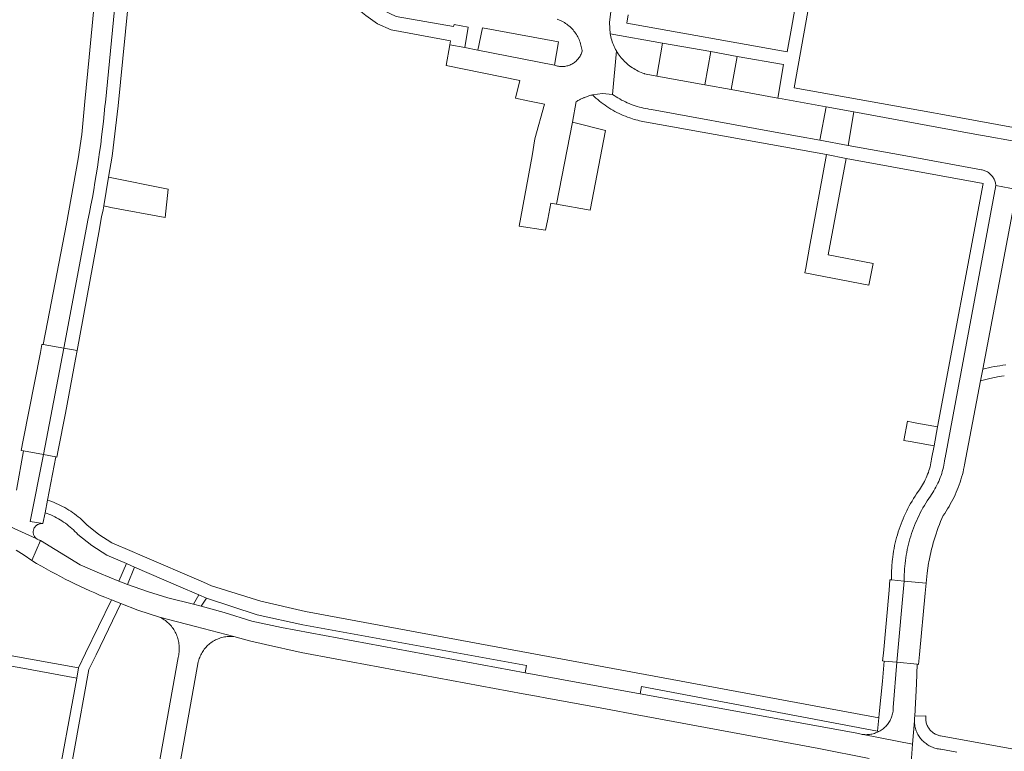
# Model space of a CAD drawing. Extents: x 146402 to 164798, y 455483 to 464134.
# Tile 307 of 575: x 158214 to 158359, y 460060 to 460168. Entities that reach past the tile are written whole.
import ezdxf

# ---------------------------------------------------------------- set-up
doc = ezdxf.new("R2010")
doc.units = 0
doc.header["$LTSCALE"] = 0.2
for name, color, linetype, lineweight in [('B-XX-VH-VERHARDING_ASFALT-GV', 252, 'CONTINUOUS', 18), ('B-XX-VH-VERHARDING_BETONSTRAATSTEEN-GV', 252, 'CONTINUOUS', 18), ('B-XX-VH-VERHARDING_TEGEL-GV', 252, 'CONTINUOUS', 18)]:
    doc.layers.add(name, color=color, linetype=linetype, lineweight=lineweight)

msp = doc.modelspace()

# ---------------------------------------------------------------- linework, layer by layer
at = {"layer": 'B-XX-VH-VERHARDING_ASFALT-GV'}
for points in [[(158225.39, 460176.94), (158224.01, 460162.525), (158223.38, 460155.94), (158222.92, 460151.096), (158222.4, 460147.5), (158220.69, 460137.92), (158217.885, 460123.395), (158217.246, 460120.084), (158220.284, 460119.554), (158223.605, 460137.35), (158223.835, 460138.459), (158224.058, 460139.57), (158224.273, 460140.682), (158224.479, 460141.796), (158224.678, 460142.912), (158224.869, 460144.028), (158225.052, 460145.146), (158225.228, 460146.266), (158225.395, 460147.386), (158225.554, 460148.508), (158225.706, 460149.63), (158225.85, 460150.754), (158225.985, 460151.879), (158226.113, 460153.004), (158226.233, 460154.131), (158226.344, 460155.258), (158226.397, 460155.82), (158228.5, 460177.19)], [(158209.582, 460094.474), (158216.192, 460091.49), (158216.119, 460091.559), (158216.052, 460091.633), (158215.991, 460091.712), (158215.937, 460091.796), (158215.89, 460091.884), (158215.849, 460091.975), (158215.817, 460092.07), (158215.791, 460092.166), (158215.774, 460092.265), (158215.764, 460092.364), (158215.763, 460092.464), (158215.769, 460092.564), (158215.784, 460092.663), (158215.806, 460092.76), (158215.836, 460092.856), (158215.874, 460092.948), (158215.919, 460093.037), (158215.971, 460093.123), (158216.029, 460093.204), (158216.094, 460093.28), (158216.165, 460093.35), (158216.241, 460093.415), (158216.322, 460093.474), (158216.407, 460093.526), (158216.497, 460093.57), (158216.589, 460093.608), (158216.685, 460093.638), (158216.782, 460093.66), (158216.881, 460093.675), (158216.981, 460093.681), (158217.08, 460093.679), (158217.18, 460093.67), (158215.33, 460093.98), (158217.258, 460103.86), (158214.313, 460104.417), (158213.31, 460098.61)], [(158213.238, 460089.75), (158214.436, 460089.03), (158215.577, 460088.224), (158216.844, 460091.195), (158216.818, 460091.199), (158216.72, 460091.218), (158216.624, 460091.245), (158216.53, 460091.28), (158216.44, 460091.322), (158216.353, 460091.372), (158216.27, 460091.428), (158216.192, 460091.49), (158209.582, 460094.474)], [(158344.875, 460053.538), (158345.444, 460061.153), (158338.134, 460062.559), (158338.014, 460062.574), (158337.837, 460062.603), (158337.66, 460062.639), (158337.486, 460062.684), (158305.25, 460068.54), (158288.29, 460071.64), (158252.39, 460078.37), (158247.986, 460079.305), (158243.937, 460080.547), (158240.516, 460081.507), (158239.378, 460081.789), (158235.617, 460082.721), (158232.621, 460083.657), (158229.66, 460084.696), (158229.03, 460084.932), (158228.403, 460085.173), (158225.532, 460086.344), (158222.703, 460087.612), (158216.844, 460091.195), (158215.577, 460088.224), (158216.265, 460087.814), (158216.958, 460087.411), (158217.654, 460087.014), (158218.355, 460086.625), (158219.059, 460086.243), (158219.767, 460085.867), (158220.479, 460085.499), (158221.194, 460085.138), (158221.913, 460084.784), (158222.635, 460084.438), (158223.361, 460084.098), (158224.09, 460083.766), (158224.823, 460083.441), (158225.558, 460083.124), (158226.297, 460082.813), (158227.039, 460082.51), (158227.29, 460082.41), (158228.7, 460081.9), (158231.207, 460080.884), (158234.39, 460079.89), (158239.706, 460078.494), (158245.334, 460077.015), (158247.67, 460076.399), (158250.015, 460075.818), (158255.26, 460074.656), (158260.541, 460073.673), (158288.03, 460068.58), (158289.981, 460068.218), (158291.48, 460067.94), (158298.801, 460066.585), (158300.169, 460066.332), (158304.802, 460065.474), (158331.62, 460060.51), (158339.046, 460059.003)], [(158351.978, 460059.956), (158349.578, 460060.396), (158349.442, 460060.409), (158349.26, 460060.434), (158349.079, 460060.467), (158348.9, 460060.508), (158348.722, 460060.556), (158348.547, 460060.612), (158348.375, 460060.676), (158348.205, 460060.747), (158348.039, 460060.825), (158347.876, 460060.91), (158347.718, 460061.003), (158347.563, 460061.102), (158347.413, 460061.208), (158347.268, 460061.32), (158347.127, 460061.439), (158346.992, 460061.564), (158346.863, 460061.694), (158346.739, 460061.83), (158346.621, 460061.971), (158346.51, 460062.117), (158346.405, 460062.268), (158346.307, 460062.423), (158346.215, 460062.582), (158346.131, 460062.746), (158346.054, 460062.912), (158345.984, 460063.082), (158345.921, 460063.255), (158345.866, 460063.431), (158345.819, 460063.608), (158345.78, 460063.788), (158345.748, 460063.969), (158345.724, 460064.151), (158345.709, 460064.334), (158345.701, 460064.517), (158345.7, 460064.585), (158345.444, 460061.153), (158344.875, 460053.538)]]:
    msp.add_lwpolyline(points, dxfattribs=at)
for points in [[(158360.805, 460142.999), (158357.71, 460143.55), (158350.213, 460103.36), (158350.196, 460103.222), (158350.152, 460102.911), (158350.101, 460102.602), (158350.041, 460102.295), (158349.974, 460101.988), (158349.899, 460101.684), (158349.816, 460101.382), (158349.726, 460101.082), (158349.627, 460100.784), (158349.522, 460100.49), (158349.409, 460100.197), (158349.288, 460099.908), (158349.16, 460099.622), (158349.025, 460099.339), (158348.882, 460099.06), (158348.733, 460098.785), (158348.576, 460098.513), (158348.413, 460098.246), (158348.243, 460097.983), (158348.066, 460097.724), (158347.832, 460097.385), (158347.605, 460097.041), (158347.385, 460096.693), (158347.171, 460096.341), (158346.965, 460095.985), (158346.765, 460095.624), (158346.572, 460095.26), (158346.387, 460094.893), (158346.208, 460094.521), (158346.037, 460094.147), (158345.873, 460093.769), (158345.717, 460093.388), (158345.568, 460093.004), (158345.426, 460092.617), (158345.292, 460092.228), (158345.166, 460091.836), (158345.047, 460091.441), (158344.936, 460091.045), (158344.833, 460090.646), (158344.737, 460090.245), (158344.649, 460089.843), (158344.569, 460089.439), (158344.497, 460089.033), (158344.433, 460088.626), (158344.376, 460088.218), (158344.328, 460087.809), (158344.288, 460087.399), (158344.255, 460086.989), (158344.231, 460086.578), (158344.214, 460086.166), (158344.206, 460085.754), (158344.205, 460085.342), (158344.207, 460085.195), (158347.449, 460084.909), (158347.585, 460086.376), (158347.796, 460087.834), (158347.83, 460088.026), (158347.917, 460088.496), (158348.013, 460088.964), (158348.116, 460089.431), (158348.227, 460089.896), (158348.347, 460090.359), (158348.473, 460090.82), (158348.608, 460091.279), (158348.75, 460091.736), (158348.899, 460092.19), (158349.057, 460092.641), (158349.221, 460093.09), (158349.394, 460093.536), (158349.573, 460093.979), (158349.761, 460094.419), (158349.955, 460094.856), (158350.177, 460095.182), (158350.392, 460095.512), (158350.601, 460095.847), (158350.803, 460096.186), (158350.998, 460096.529), (158351.186, 460096.876), (158351.367, 460097.227), (158351.541, 460097.581), (158351.707, 460097.938), (158351.866, 460098.299), (158352.018, 460098.663), (158352.163, 460099.03), (158352.299, 460099.4), (158352.429, 460099.773), (158352.551, 460100.148), (158352.665, 460100.526), (158352.772, 460100.905), (158352.87, 460101.287), (158352.962, 460101.671), (158353.045, 460102.057), (158353.104, 460102.357), (158355.449, 460114.733), (158355.777, 460116.466)], [(158217.246, 460120.084), (158217.04, 460120.12), (158216.809, 460118.938), (158214.282, 460105.987), (158213.99, 460104.48), (158214.313, 460104.417), (158217.258, 460103.86), (158220.284, 460119.554)], [(158347.449, 460084.909), (158344.207, 460085.195), (158343.129, 460073.215), (158346.131, 460072.919), (158346.32, 460072.9), (158346.459, 460074.384), (158347.298, 460083.391)], [(158346.131, 460072.919), (158343.129, 460073.215), (158342.592, 460066.556), (158342.592, 460066.515), (158342.587, 460066.336), (158342.574, 460066.157), (158342.553, 460065.98), (158342.523, 460065.803), (158342.487, 460065.628), (158342.442, 460065.455), (158342.39, 460065.284), (158342.33, 460065.115), (158342.262, 460064.949), (158342.187, 460064.787), (158342.106, 460064.628), (158342.016, 460064.473), (158341.921, 460064.321), (158341.818, 460064.175), (158341.709, 460064.033), (158341.594, 460063.896), (158341.473, 460063.764), (158341.346, 460063.638), (158341.213, 460063.518), (158341.076, 460063.403), (158340.933, 460063.295), (158340.786, 460063.194), (158340.634, 460063.099), (158340.478, 460063.011), (158340.37, 460062.957), (158340.261, 460062.904), (158340.131, 460062.847), (158339.963, 460062.782), (158339.793, 460062.723), (158339.62, 460062.673), (158339.445, 460062.63), (158339.269, 460062.596), (158339.091, 460062.569), (158338.912, 460062.549), (158338.732, 460062.538), (158338.552, 460062.535), (158338.372, 460062.54), (158338.193, 460062.553), (158338.134, 460062.559), (158345.444, 460061.153), (158345.7, 460064.585), (158345.701, 460064.701), (158345.709, 460064.885), (158345.726, 460065.068), (158345.75, 460065.25), (158345.987, 460070.03)]]:
    msp.add_lwpolyline(points, close=True, dxfattribs=at)
at = {"layer": 'B-XX-VH-VERHARDING_BETONSTRAATSTEEN-GV'}
for points in [[(158293.037, 460168.105), (158293.691, 460167.824), (158293.723, 460167.808), (158293.907, 460167.708), (158294.088, 460167.601), (158294.264, 460167.488), (158294.436, 460167.368), (158294.603, 460167.242), (158294.765, 460167.109), (158294.922, 460166.97), (158295.074, 460166.825), (158295.22, 460166.675), (158295.359, 460166.519), (158295.494, 460166.358), (158295.621, 460166.192), (158295.743, 460166.021), (158295.857, 460165.845), (158295.965, 460165.666), (158296.066, 460165.482), (158296.16, 460165.295), (158296.247, 460165.104), (158296.326, 460164.91), (158296.398, 460164.713), (158296.45, 460164.45), (158296.722, 460163.494), (158296.694, 460163.379), (158296.649, 460163.229), (158296.597, 460163.082), (158296.538, 460162.938), (158296.471, 460162.797), (158296.397, 460162.659), (158296.316, 460162.525), (158296.228, 460162.396), (158296.134, 460162.271), (158296.034, 460162.152), (158295.927, 460162.037), (158295.815, 460161.928), (158295.698, 460161.825), (158295.575, 460161.729), (158295.447, 460161.638), (158295.315, 460161.555), (158295.179, 460161.478), (158295.04, 460161.408), (158294.897, 460161.345), (158294.75, 460161.29), (158294.602, 460161.243), (158294.451, 460161.203), (158294.298, 460161.171), (158294.143, 460161.146), (158293.988, 460161.13), (158293.832, 460161.122), (158293.676, 460161.121), (158293.52, 460161.129), (158293.364, 460161.144), (158293.21, 460161.168), (158293.057, 460161.199), (158292.905, 460161.239), (158292.756, 460161.286), (158292.61, 460161.34), (158281.344, 460163.52), (158279.415, 460163.929), (158277.197, 460164.345), (158276.631, 460161.25), (158287.5, 460159.073), (158286.891, 460156.439), (158288.682, 460156.078), (158291.158, 460155.591), (158289.752, 460150.437), (158289.34, 460147.96), (158287.44, 460137.58), (158291.324, 460136.962), (158291.623, 460138.602), (158292.092, 460140.943), (158292.936, 460140.798), (158295.3, 460152.89), (158295.84, 460155.95), (158295.957, 460156.022), (158296.076, 460156.092), (158296.196, 460156.16), (158296.317, 460156.225), (158296.439, 460156.288), (158296.563, 460156.35), (158296.687, 460156.409), (158296.812, 460156.465), (158296.939, 460156.52), (158297.002, 460156.546), (158297.066, 460156.572), (158297.195, 460156.622), (158297.324, 460156.67), (158297.454, 460156.715), (158297.585, 460156.758), (158297.716, 460156.798), (158297.848, 460156.837), (158297.981, 460156.872), (158298.115, 460156.906), (158298.249, 460156.937), (158299.714, 460157.119), (158301.186, 460157.012), (158301.765, 460163.433), (158301.644, 460163.648), (158301.53, 460163.867), (158301.424, 460164.089), (158301.325, 460164.315), (158301.233, 460164.543), (158301.148, 460164.775), (158301.071, 460165.009), (158301.002, 460165.246), (158300.941, 460165.484), (158300.887, 460165.725), (158300.841, 460165.967), (158300.719, 460167.604), (158300.943, 460169.231)], [(158366.46, 460149.04), (158356.6, 460150.8), (158354.62, 460151.16), (158344.48, 460153.03), (158336.783, 460154.423), (158335.951, 460149.484), (158344.44, 460147.947), (158355.599, 460145.902), (158355.699, 460145.882), (158355.838, 460145.847), (158355.975, 460145.804), (158356.11, 460145.754), (158356.241, 460145.696), (158356.369, 460145.632), (158356.493, 460145.56), (158356.613, 460145.481), (158356.729, 460145.396), (158356.839, 460145.304), (158356.944, 460145.207), (158357.044, 460145.104), (158357.138, 460144.995), (158357.225, 460144.881), (158357.306, 460144.763), (158357.381, 460144.64), (158357.448, 460144.513), (158357.508, 460144.383), (158357.561, 460144.249), (158357.606, 460144.113), (158357.644, 460143.975), (158357.674, 460143.835), (158357.696, 460143.693), (158357.71, 460143.55), (158360.805, 460142.999)], [(158359.183, 460117.09), (158358.752, 460117.04), (158358.322, 460116.981), (158357.894, 460116.915), (158357.466, 460116.841), (158357.041, 460116.758), (158356.617, 460116.668), (158356.194, 460116.571), (158355.777, 460116.466), (158355.449, 460114.733), (158356.807, 460115.099), (158358.186, 460115.377), (158358.545, 460115.434), (158358.958, 460115.493)]]:
    msp.add_lwpolyline(points, dxfattribs=at)
for points in [[(158293.234, 460164.781), (158282.005, 460166.837), (158281.344, 460163.52), (158292.61, 460161.34)], [(158315.68, 460163.33), (158308.57, 460164.58), (158307.7, 460159.69), (158314.78, 460158.41)], [(158301.893, 460163.222), (158301.765, 460163.433), (158301.186, 460157.012), (158301.444, 460156.833), (158301.707, 460156.66), (158301.974, 460156.494), (158302.245, 460156.335), (158302.52, 460156.182), (158302.799, 460156.037), (158303.082, 460155.899), (158303.368, 460155.768), (158303.657, 460155.645), (158303.949, 460155.529), (158304.244, 460155.42), (158304.542, 460155.319), (158304.843, 460155.225), (158305.145, 460155.14), (158305.45, 460155.062), (158305.756, 460154.991), (158306.064, 460154.929), (158306.374, 460154.874), (158306.541, 460154.848), (158306.91, 460154.77), (158325.15, 460151.44), (158331.771, 460150.241), (158332.696, 460155.163), (158326.19, 460156.34), (158325.55, 460156.45), (158318.66, 460157.73), (158314.78, 460158.41), (158307.7, 460159.69), (158306.17, 460160), (158305.91, 460160.06), (158305.874, 460160.072), (158305.642, 460160.155), (158305.413, 460160.246), (158305.187, 460160.345), (158304.964, 460160.45), (158304.745, 460160.563), (158304.529, 460160.682), (158304.318, 460160.809), (158304.111, 460160.942), (158303.908, 460161.082), (158303.709, 460161.229), (158303.516, 460161.382), (158303.328, 460161.541), (158303.145, 460161.706), (158302.968, 460161.877), (158302.796, 460162.054), (158302.63, 460162.236), (158302.47, 460162.424), (158302.316, 460162.616), (158302.168, 460162.814), (158302.027, 460163.016)], [(158326.41, 460161.4), (158319.55, 460162.61), (158318.66, 460157.73), (158325.55, 460156.45)], [(158336.783, 460154.423), (158332.696, 460155.163), (158331.771, 460150.241), (158335.951, 460149.484)], [(158300.167, 460151.66), (158295.3, 460152.89), (158292.936, 460140.798), (158297.877, 460139.951)], [(158345.508, 460108.617), (158344.68, 460108.77), (158344.15, 460105.96), (158345.071, 460105.789), (158348.599, 460105.134), (158349.12, 460107.95)], [(158230.716, 460087.241), (158229.502, 460087.769), (158228.403, 460085.173), (158229.03, 460084.932), (158229.66, 460084.696)], [(158241.33, 460082.7), (158240.2, 460083.172), (158239.378, 460081.789), (158240.516, 460081.507)]]:
    msp.add_lwpolyline(points, close=True, dxfattribs=at)
at = {"layer": 'B-XX-VH-VERHARDING_TEGEL-GV'}
for points in [[(158228.5, 460177.19), (158226.397, 460155.82), (158226.344, 460155.258), (158226.233, 460154.131), (158226.113, 460153.004), (158225.985, 460151.879), (158225.85, 460150.754), (158225.706, 460149.63), (158225.554, 460148.508), (158225.395, 460147.386), (158225.228, 460146.266), (158225.052, 460145.146), (158224.869, 460144.028), (158224.678, 460142.912), (158224.479, 460141.796), (158224.273, 460140.682), (158224.058, 460139.57), (158223.835, 460138.459), (158223.605, 460137.35), (158220.284, 460119.554), (158222.26, 460119.21), (158225.519, 460137.155), (158225.851, 460138.982), (158226.004, 460139.746), (158226.153, 460140.511), (158226.164, 460140.579), (158226.871, 460144.796), (158227.39, 460147.896), (158228.272, 460155.331), (158230.039, 460173.344)], [(158300.943, 460169.231), (158300.719, 460167.604), (158300.841, 460165.967), (158308.57, 460164.58), (158315.68, 460163.33), (158319.55, 460162.61), (158326.41, 460161.4), (158325.55, 460156.45), (158326.19, 460156.34), (158332.696, 460155.163), (158336.783, 460154.423), (158344.48, 460153.03), (158354.62, 460151.16), (158356.6, 460150.8), (158366.46, 460149.04)], [(158328.088, 460169.587), (158327.579, 460166.769), (158326.95, 460163.29), (158303.31, 460167.53), (158303.505, 460168.752)], [(158366.23, 460151.05), (158349.62, 460154.07), (158348.535, 460154.266), (158327.95, 460157.98), (158330.01, 460169.232)], [(158211.35, 460050.25), (158213.946, 460049.773), (158219.754, 460048.718), (158223.98, 460072.14), (158225.034, 460074.32), (158228.7, 460081.9), (158227.29, 460082.41), (158223.473, 460074.58), (158222.42, 460072.42), (158222.18, 460070.89), (158219.01, 460053.54), (158218.55, 460050.97), (158215.913, 460051.451), (158213.365, 460051.916)], [(158226.989, 460000), (158240.097, 460073.271), (158240.123, 460073.374), (158240.176, 460073.565), (158240.237, 460073.753), (158240.306, 460073.938), (158240.381, 460074.121), (158240.465, 460074.3), (158240.555, 460074.476), (158240.653, 460074.648), (158240.757, 460074.816), (158240.869, 460074.979), (158240.986, 460075.138), (158241.11, 460075.292), (158241.24, 460075.441), (158241.376, 460075.585), (158241.518, 460075.723), (158241.665, 460075.855), (158241.818, 460075.981), (158241.975, 460076.1), (158242.137, 460076.214), (158242.304, 460076.32), (158242.474, 460076.42), (158242.649, 460076.513), (158242.827, 460076.598), (158243.009, 460076.677), (158243.193, 460076.748), (158243.381, 460076.811), (158243.57, 460076.867), (158243.762, 460076.915), (158243.956, 460076.955), (158244.151, 460076.988), (158244.347, 460077.012), (158244.544, 460077.029), (158244.742, 460077.037), (158244.939, 460077.038), (158245.137, 460077.03), (158245.334, 460077.015), (158239.706, 460078.494), (158234.39, 460079.89), (158234.564, 460079.802), (158234.741, 460079.703), (158234.915, 460079.597), (158235.084, 460079.484), (158235.249, 460079.365), (158235.409, 460079.239), (158235.564, 460079.107), (158235.713, 460078.97), (158235.857, 460078.826), (158235.995, 460078.677), (158236.128, 460078.522), (158236.253, 460078.363), (158236.373, 460078.198), (158236.486, 460078.03), (158236.593, 460077.856), (158236.692, 460077.679), (158236.785, 460077.498), (158236.87, 460077.313), (158236.948, 460077.125), (158237.018, 460076.935), (158237.081, 460076.741), (158237.137, 460076.546), (158237.184, 460076.348), (158237.224, 460076.149), (158237.255, 460075.948), (158237.279, 460075.746), (158237.295, 460075.543), (158237.303, 460075.34), (158237.303, 460075.137), (158237.295, 460074.933), (158237.279, 460074.731), (158237.255, 460074.529), (158237.223, 460074.328), (158237.184, 460074.129), (158237.136, 460073.931), (158223.926, 460000)], [(158362.77, 460059.947), (158349.541, 460062.363), (158349.467, 460062.378), (158349.326, 460062.411), (158349.187, 460062.453), (158349.05, 460062.503), (158348.916, 460062.56), (158348.785, 460062.624), (158348.658, 460062.695), (158348.535, 460062.773), (158348.417, 460062.857), (158348.303, 460062.948), (158348.195, 460063.046), (158348.092, 460063.148), (158347.995, 460063.257), (158347.904, 460063.371), (158347.82, 460063.489), (158347.742, 460063.612), (158347.671, 460063.739), (158347.607, 460063.87), (158347.55, 460064.004), (158347.501, 460064.141), (158347.459, 460064.28), (158347.425, 460064.422), (158347.399, 460064.565), (158347.381, 460064.709), (158347.371, 460064.854), (158347.369, 460065), (158347.374, 460065.145), (158347.388, 460065.29), (158345.75, 460065.25), (158345.726, 460065.068), (158345.709, 460064.885), (158345.701, 460064.701), (158345.7, 460064.585), (158345.701, 460064.517), (158345.709, 460064.334), (158345.724, 460064.151), (158345.748, 460063.969), (158345.78, 460063.788), (158345.819, 460063.608), (158345.866, 460063.431), (158345.921, 460063.255), (158345.984, 460063.082), (158346.054, 460062.912), (158346.131, 460062.746), (158346.215, 460062.582), (158346.307, 460062.423), (158346.405, 460062.268), (158346.51, 460062.117), (158346.621, 460061.971), (158346.739, 460061.83), (158346.863, 460061.694), (158346.992, 460061.564), (158347.127, 460061.439), (158347.268, 460061.32), (158347.413, 460061.208), (158347.563, 460061.102), (158347.718, 460061.003), (158347.876, 460060.91), (158348.039, 460060.825), (158348.205, 460060.747), (158348.375, 460060.676), (158348.547, 460060.612), (158348.722, 460060.556), (158348.9, 460060.508), (158349.079, 460060.467), (158349.26, 460060.434), (158349.442, 460060.409), (158349.578, 460060.396), (158351.978, 460059.956)]]:
    msp.add_lwpolyline(points, dxfattribs=at)
for points in [[(158261.854, 460173.874), (158259.511, 460174.282), (158261.516, 460171.774), (158261.799, 460171.468), (158263.319, 460169.83), (158264.823, 460168.661), (158266.543, 460167.44), (158268.539, 460166.522), (158277.3, 460164.91), (158277.197, 460164.345), (158279.415, 460163.929), (158279.878, 460166.945), (158277.824, 460167.342), (158277.739, 460167.041), (158269.299, 460168.512), (158267.302, 460169.43), (158265.583, 460170.651), (158262.021, 460173.845)], [(158301.186, 460157.012), (158299.714, 460157.119), (158298.249, 460156.937), (158298.495, 460156.7), (158298.747, 460156.469), (158299.004, 460156.244), (158299.266, 460156.025), (158299.534, 460155.812), (158299.806, 460155.606), (158300.083, 460155.406), (158300.365, 460155.212), (158300.65, 460155.025), (158300.941, 460154.845), (158301.235, 460154.672), (158301.534, 460154.506), (158301.836, 460154.347), (158302.142, 460154.194), (158302.451, 460154.049), (158302.764, 460153.912), (158303.08, 460153.781), (158303.399, 460153.659), (158303.72, 460153.543), (158303.895, 460153.484), (158304.144, 460153.404), (158304.394, 460153.329), (158304.645, 460153.258), (158304.897, 460153.192), (158305.024, 460153.161), (158305.151, 460153.13), (158305.405, 460153.072), (158305.661, 460153.02), (158305.918, 460152.972), (158306.175, 460152.928), (158332.75, 460148.13), (158335.64, 460147.56), (158355.838, 460143.87), (158349.12, 460107.95), (158348.599, 460105.134), (158348.24, 460103.213), (158348.238, 460103.2), (158348.192, 460102.913), (158348.139, 460102.627), (158348.078, 460102.343), (158348.008, 460102.06), (158347.931, 460101.78), (158347.847, 460101.501), (158347.755, 460101.225), (158347.655, 460100.952), (158347.547, 460100.682), (158347.433, 460100.415), (158347.311, 460100.151), (158347.182, 460099.89), (158347.045, 460099.633), (158346.902, 460099.38), (158346.752, 460099.131), (158346.595, 460098.886), (158346.431, 460098.646), (158346.261, 460098.41), (158346.025, 460098.066), (158345.795, 460097.717), (158345.572, 460097.364), (158345.356, 460097.007), (158345.147, 460096.646), (158344.944, 460096.281), (158344.749, 460095.912), (158344.561, 460095.539), (158344.38, 460095.163), (158344.206, 460094.783), (158344.04, 460094.4), (158343.881, 460094.014), (158343.729, 460093.625), (158343.585, 460093.233), (158343.448, 460092.839), (158343.319, 460092.442), (158343.198, 460092.042), (158343.084, 460091.641), (158342.978, 460091.237), (158342.88, 460090.831), (158342.79, 460090.424), (158342.707, 460090.014), (158342.632, 460089.604), (158342.565, 460089.192), (158342.506, 460088.778), (158342.455, 460088.364), (158342.433, 460088.16), (158342.355, 460087.347), (158342.312, 460086.531), (158342.302, 460085.947), (158342.309, 460085.362), (158344.207, 460085.195), (158344.205, 460085.342), (158344.206, 460085.754), (158344.214, 460086.166), (158344.231, 460086.578), (158344.255, 460086.989), (158344.288, 460087.399), (158344.328, 460087.809), (158344.376, 460088.218), (158344.433, 460088.626), (158344.497, 460089.033), (158344.569, 460089.439), (158344.649, 460089.843), (158344.737, 460090.245), (158344.833, 460090.646), (158344.936, 460091.045), (158345.047, 460091.441), (158345.166, 460091.836), (158345.292, 460092.228), (158345.426, 460092.617), (158345.568, 460093.004), (158345.717, 460093.388), (158345.873, 460093.769), (158346.037, 460094.147), (158346.208, 460094.521), (158346.387, 460094.893), (158346.572, 460095.26), (158346.765, 460095.624), (158346.965, 460095.985), (158347.171, 460096.341), (158347.385, 460096.693), (158347.605, 460097.041), (158347.832, 460097.385), (158348.066, 460097.724), (158348.243, 460097.983), (158348.413, 460098.246), (158348.576, 460098.513), (158348.733, 460098.785), (158348.882, 460099.06), (158349.025, 460099.339), (158349.16, 460099.622), (158349.288, 460099.908), (158349.409, 460100.197), (158349.522, 460100.49), (158349.627, 460100.784), (158349.726, 460101.082), (158349.816, 460101.382), (158349.899, 460101.684), (158349.974, 460101.988), (158350.041, 460102.295), (158350.101, 460102.602), (158350.152, 460102.911), (158350.196, 460103.222), (158350.213, 460103.36), (158357.71, 460143.55), (158357.696, 460143.693), (158357.674, 460143.835), (158357.644, 460143.975), (158357.606, 460144.113), (158357.561, 460144.249), (158357.508, 460144.383), (158357.448, 460144.513), (158357.381, 460144.64), (158357.306, 460144.763), (158357.225, 460144.881), (158357.138, 460144.995), (158357.044, 460145.104), (158356.944, 460145.207), (158356.839, 460145.304), (158356.729, 460145.396), (158356.613, 460145.481), (158356.493, 460145.56), (158356.369, 460145.632), (158356.241, 460145.696), (158356.11, 460145.754), (158355.975, 460145.804), (158355.838, 460145.847), (158355.699, 460145.882), (158355.599, 460145.902), (158344.44, 460147.947), (158335.951, 460149.484), (158331.771, 460150.241), (158325.15, 460151.44), (158306.91, 460154.77), (158306.541, 460154.848), (158306.374, 460154.874), (158306.064, 460154.929), (158305.756, 460154.991), (158305.45, 460155.062), (158305.145, 460155.14), (158304.843, 460155.225), (158304.542, 460155.319), (158304.244, 460155.42), (158303.949, 460155.529), (158303.657, 460155.645), (158303.368, 460155.768), (158303.082, 460155.899), (158302.799, 460156.037), (158302.52, 460156.182), (158302.245, 460156.335), (158301.974, 460156.494), (158301.707, 460156.66), (158301.444, 460156.833)], [(158335.64, 460147.56), (158332.75, 460148.13), (158330.251, 460134.476), (158329.684, 460131.378), (158329.566, 460130.685), (158338.983, 460128.852), (158339.608, 460132.044), (158332.97, 460133.329)], [(158235.665, 460143.044), (158226.871, 460144.796), (158226.164, 460140.579), (158227.221, 460140.304), (158235.206, 460138.842)], [(158222.26, 460119.21), (158220.284, 460119.554), (158217.258, 460103.86), (158219.103, 460103.509), (158219.26, 460103.48), (158219.453, 460104.491), (158220.496, 460109.961), (158222.014, 460117.92)], [(158219.103, 460103.509), (158217.258, 460103.86), (158215.33, 460093.98), (158217.18, 460093.67), (158217.533, 460095.282), (158217.878, 460097.16)], [(158218.204, 460097.045), (158217.878, 460097.16), (158217.533, 460095.282), (158217.799, 460095.184), (158218.085, 460095.07), (158218.368, 460094.949), (158218.647, 460094.821), (158218.923, 460094.685), (158219.196, 460094.542), (158219.464, 460094.392), (158219.729, 460094.236), (158219.99, 460094.072), (158220.246, 460093.902), (158220.497, 460093.725), (158220.744, 460093.541), (158220.986, 460093.352), (158221.223, 460093.156), (158221.455, 460092.953), (158221.682, 460092.745), (158221.903, 460092.532), (158222.118, 460092.312), (158222.328, 460092.087), (158224.381, 460090.443), (158226.6, 460089.029), (158229.502, 460087.769), (158230.716, 460087.241), (158237.19, 460084.43), (158240.2, 460083.172), (158241.33, 460082.7), (158248.78, 460080.23), (158255.51, 460078.75), (158288.49, 460072.72), (158288.29, 460071.64), (158305.25, 460068.54), (158305.44, 460069.62), (158340.275, 460063.047), (158340.466, 460065.039), (158255.89, 460080.71), (158249.33, 460082.21), (158242.04, 460084.52), (158240.847, 460085.034), (158231.48, 460089.07), (158230.345, 460089.559), (158227.362, 460090.843), (158225.431, 460092.058), (158223.681, 460093.521), (158223.435, 460093.764), (158223.184, 460094.001), (158222.928, 460094.233), (158222.666, 460094.458), (158222.399, 460094.677), (158222.127, 460094.89), (158221.85, 460095.097), (158221.568, 460095.297), (158221.282, 460095.491), (158220.991, 460095.678), (158220.696, 460095.858), (158220.398, 460096.031), (158220.095, 460096.198), (158219.788, 460096.357), (158219.478, 460096.509), (158219.164, 460096.654), (158218.847, 460096.791), (158218.527, 460096.922)], [(158342.309, 460085.362), (158342.1, 460085.38), (158341.962, 460083.854), (158341.121, 460074.548), (158341.02, 460073.42), (158341.266, 460073.396), (158343.129, 460073.215), (158344.207, 460085.195)], [(158222.42, 460072.42), (158192.7, 460077.76), (158187.767, 460074.338), (158185.736, 460072.929), (158184.419, 460072.015), (158183.654, 460071.484), (158178.829, 460068.137), (158179.72, 460066.81), (158182.34, 460068.72), (158185.58, 460070.96), (158187.32, 460072.16), (158190.5, 460074.37), (158193.14, 460076.18), (158210.44, 460073.03), (158212.267, 460072.697), (158214.23, 460072.34), (158222.18, 460070.89)], [(158343.129, 460073.215), (158341.266, 460073.396), (158340.98, 460070.41), (158340.523, 460065.631), (158340.466, 460065.039), (158340.275, 460063.047), (158340.478, 460063.011), (158340.634, 460063.099), (158340.786, 460063.194), (158340.933, 460063.295), (158341.076, 460063.403), (158341.213, 460063.518), (158341.346, 460063.638), (158341.473, 460063.764), (158341.594, 460063.896), (158341.709, 460064.033), (158341.818, 460064.175), (158341.921, 460064.321), (158342.016, 460064.473), (158342.106, 460064.628), (158342.187, 460064.787), (158342.262, 460064.949), (158342.33, 460065.115), (158342.39, 460065.284), (158342.442, 460065.455), (158342.487, 460065.628), (158342.523, 460065.803), (158342.553, 460065.98), (158342.574, 460066.157), (158342.587, 460066.336), (158342.592, 460066.515), (158342.592, 460066.556)]]:
    msp.add_lwpolyline(points, close=True, dxfattribs=at)

doc.saveas('drawing.dxf')
